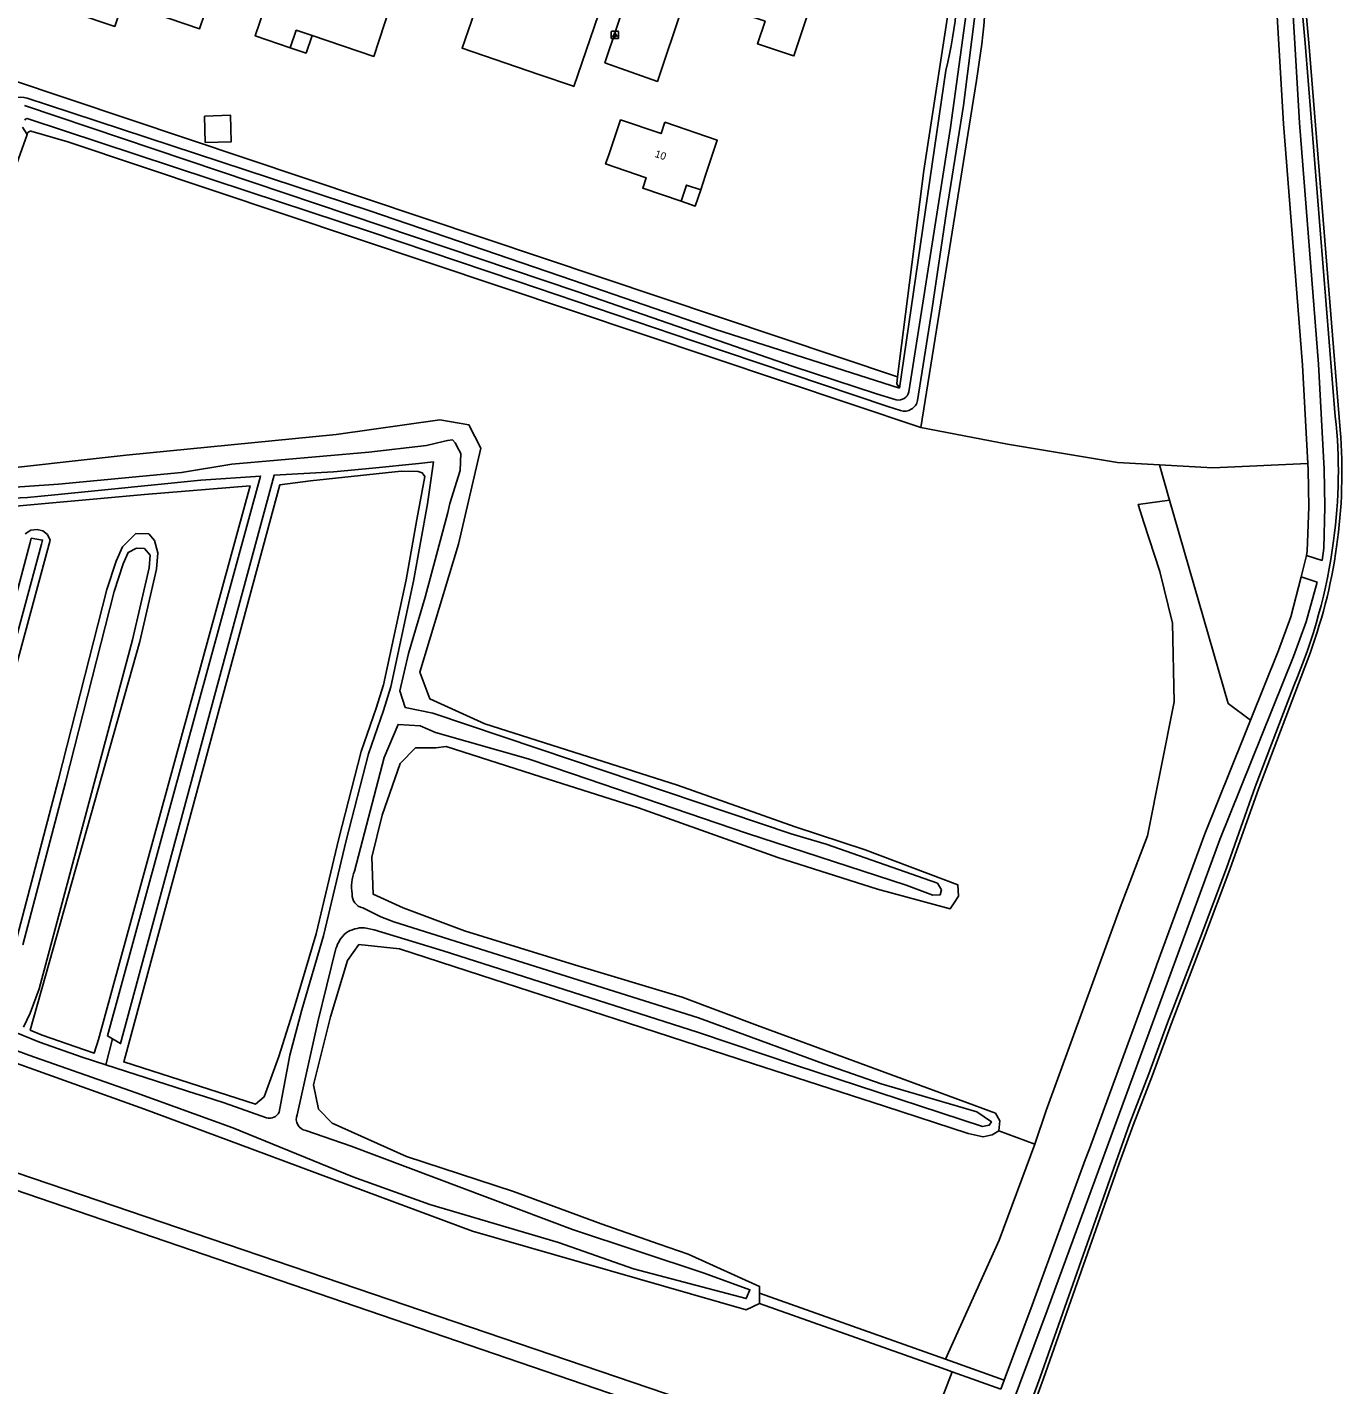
# Model space of a CAD drawing. Extents: x 163427 to 164190, y 380331 to 381641.
# Drawn here: x 163926.2 to 164104.2, y 380768 to 380951.9 of the extents above; entities that cross this region are included whole.
import ezdxf

# ---------------------------------------------------------------- set-up
doc = ezdxf.new("R2010")
doc.units = 0
for name, color, linetype in [('IMGEO_Berm_halfverhard', 7, 'Continuous'), ('IMGEO_Fietspad_gesloten', 7, 'Continuous'), ('IMGEO_Grasland_agrarisch', 7, 'Continuous'), ('IMGEO_Grasland_overig', 7, 'Continuous'), ('IMGEO_Greppel_droge_sloot', 7, 'Continuous'), ('IMGEO_Groenvoorziening', 7, 'Continuous'), ('IMGEO_Lichtpunt', 7, 'Continuous'), ('IMGEO_Loofbos', 7, 'Continuous'), ('IMGEO_Oever', 7, 'Continuous'), ('IMGEO_Pand', 7, 'Continuous'), ('IMGEO_Pand_nummerreeks', 7, 'Continuous'), ('IMGEO_Pand_overbouw', 7, 'Continuous'), ('IMGEO_Rijbaan_lokaal_open', 7, 'Continuous'), ('IMGEO_Waterloop', 7, 'Continuous')]:
    doc.layers.add(name, color=color, linetype=linetype)

msp = doc.modelspace()

# ---------------------------------------------------------------- linework, layer by layer
at = {"layer": 'IMGEO_Berm_halfverhard'}
for points in [[(164099.21, 380949.71), (164103.3, 380899.16)], [(164097.67, 380862.69), (164092.46, 380848.98), (164088.54, 380837.96), (164084.98, 380828.49), (164080.59, 380817.02), (164078.06, 380810.13), (164075.44, 380803.34), (164073.56, 380798.13), (164063.33, 380769.02), (164056.39, 380750), (164046.33, 380722.44)]]:
    msp.add_lwpolyline(points, dxfattribs=at)
for centre, radius, start, end in [((164253.43, 380965.71), 155.05, 174.1479, 185.9241), ((164035.13, 380891.65), 68.58, 352.1906, 6.284), ((164029.38, 380892.07), 74.33, 336.7236, 352.4765)]:
    msp.add_arc(centre, radius, start, end, dxfattribs=at)
at = {"layer": 'IMGEO_Fietspad_gesloten'}
for points in [[(164099.71, 380949.76), (164103.95, 380897.35)], [(164099.52, 380866.16), (164092.93, 380848.81), (164089.01, 380837.79), (164085.45, 380828.31), (164081.06, 380816.84), (164078.53, 380809.95), (164075.91, 380803.16), (164074.03, 380797.96), (164063.8, 380768.85), (164047.23, 380723.43)]]:
    msp.add_lwpolyline(points, dxfattribs=at)
for centre, radius, start, end in [((164253.31, 380965.71), 154.43, 174.1471, 185.9288), ((164032.59, 380891.58), 71.6, 339.2089, 4.6261)]:
    msp.add_arc(centre, radius, start, end, dxfattribs=at)
at = {"layer": 'IMGEO_Grasland_agrarisch'}
for points in [[(163926.15, 380937.37), (163908.96, 380889.16), (163908.48, 380887.73), (163888.24, 380827.51), (163886.61, 380822.68)], [(164047.15, 380897.67), (164000, 380913.46), (163931.66, 380936.34), (163926.81, 380937.77)], [(163918.83, 380891.63), (163939.55, 380893.9), (163968.01, 380896.7), (163982.03, 380898.72), (163985.97, 380898.01), (163987.58, 380894.88), (163984.55, 380881.87), (163979.34, 380864.53), (163980.68, 380860.9), (163988.14, 380857.54), (164014.23, 380849.21), (164030.15, 380843.58), (164039.64, 380840.45), (164052.19, 380835.72), (164052.24, 380834.97), (164052.29, 380834.17), (164051.68, 380833.28), (164051.12, 380832.46), (164041.32, 380835.13), (164027.79, 380839.41), (164008.92, 380846.15), (163995.7, 380850.37), (163982.89, 380854.46), (163981.48, 380854.27), (163978.74, 380854.27), (163976.66, 380852.15), (163974.22, 380845.17), (163972.81, 380839.45), (163973, 380834.47), (163977.05, 380832.62), (163985.36, 380829.48), (164000.25, 380824.89), (164014.83, 380820.52), (164025.03, 380816.67), (164048, 380808.22), (164057.27, 380804.78), (164057.85, 380803.74), (164057.74, 380802.42)], [(163976.81, 380891.75), (163964.5, 380890.44), (163960.38, 380889.92), (163939.49, 380812.57), (163939.23, 380811.73), (163957.06, 380806.03), (163958.23, 380807.01), (163960.23, 380812.47), (163962.32, 380819.06), (163965.28, 380829.07), (163968.36, 380841.99), (163971.36, 380853.79), (163973.43, 380859.65), (163974.39, 380862.81), (163977.46, 380877.05), (163978.91, 380885.19), (163980.01, 380891.04), (163979.65, 380891.54), (163979.08, 380891.69), (163976.81, 380891.75)], [(163924.59, 380827.81), (163930.35, 380849.84), (163936.95, 380875.72), (163938.2, 380879.58), (163939.07, 380881.49), (163940.87, 380883.32), (163942.62, 380883.26), (163943.41, 380882.38), (163943.85, 380880.71), (163943.68, 380878.48), (163941.42, 380868.66), (163926.58, 380816.02), (163928.2, 380815.37), (163933.92, 380813.37), (163935.23, 380812.94), (163935.82, 380814.76), (163956.34, 380889.76), (163942.03, 380888.6), (163920.6, 380886.64)], [(163925.89, 380883.28), (163926.65, 380883.74), (163927.5, 380883.86), (163928.28, 380883.66), (163928.89, 380883.17), (163929.29, 380882.42), (163920.17, 380848.79)], [(164057.74, 380802.42), (164056.85, 380801.88), (164055.6, 380801.58), (164053.6, 380802.04), (164042.25, 380805.73), (164024.39, 380811.53), (164007.59, 380816.99), (163987.56, 380823.5), (163976.57, 380827.07), (163971.08, 380827.62), (163969.51, 380825.46), (163967.24, 380817.85), (163964.92, 380808.65), (163965.59, 380805.36), (163967.47, 380803.43), (163977.52, 380798.92), (163992.01, 380794.17), (164003.86, 380789.81), (164011.72, 380787.06), (164015.65, 380785.68), (164025.34, 380781.33), (164025.34, 380780.41)], [(163896.44, 380824.69), (163897.18, 380821.94), (163912.01, 380816.1), (163942.06, 380805.33), (163956.62, 380799.91), (163972.01, 380794.19), (163986.44, 380788.83), (164023.5, 380778.15), (164025.34, 380779.03)], [(164062.63, 380800.58), (164057.74, 380802.42)]]:
    msp.add_lwpolyline(points, dxfattribs=at)
msp.add_arc((163926.64, 380937.3), 0.497, 70.5968, 172.2482, dxfattribs=at)
at = {"layer": 'IMGEO_Grasland_overig'}
for points in [[(164099.4, 380880.35), (164101.5, 380879.66), (164101.73, 380881.33), (164101.86, 380886.91), (164101.78, 380892.02), (164101.02, 380906.24), (164098.45, 380938.93), (164096.99, 380963.51), (164096.77, 380970.97), (164096.89, 380976.6), (164097.63, 380984.32), (164098.53, 380991.49), (164101.4, 381009.48)], [(164080.85, 380887.83), (164076.62, 380887.25), (164077.35, 380884.82), (164079.54, 380878.17), (164081.23, 380871.16), (164081.49, 380860.49), (164077.85, 380842.34), (164074.15, 380832.65), (164064.13, 380805.17), (164062.63, 380800.58)], [(164050.5, 380771.47), (164057.76, 380787.6), (164062.63, 380800.58)], [(164051.42, 380769.76), (164044.95, 380752.93), (164038.99, 380736.94), (164034.74, 380725.26), (164030.68, 380715.13), (164019.69, 380683.44), (164011.19, 380658.9)]]:
    msp.add_lwpolyline(points, dxfattribs=at)
at = {"layer": 'IMGEO_Greppel_droge_sloot'}
for points in [[(163919.25, 380889.24), (163930.38, 380890), (163947.03, 380891.56), (163953.88, 380892.68), (163972.42, 380894.31), (163980.24, 380895.23), (163982.49, 380895.76), (163983.07, 380895.89), (163983.76, 380895.99), (163984.11, 380895.59), (163984.6, 380894.66), (163984.87, 380894.14), (163984.78, 380891.85), (163983.38, 380887.38), (163983.12, 380886.15), (163980.05, 380874.67), (163977.78, 380867.06), (163976.64, 380861.99), (163977.35, 380859.75), (163981.07, 380858.97), (164000, 380852.6), (164029.61, 380842.62), (164034.34, 380841.21), (164049.41, 380835.96), (164049.96, 380835.05), (164049.8, 380834.39), (164048.78, 380834.34), (164045.2, 380835.66), (164023.57, 380842.72), (164000, 380850.75), (163994.01, 380852.79), (163981.47, 380856.34), (163979.36, 380857.25), (163976.37, 380857.45), (163974.51, 380852.99), (163970.48, 380837.59)], [(163960.26, 380804.91), (163961.74, 380812.63), (163963.33, 380818.78), (163966.29, 380828.8), (163969.37, 380841.74), (163972.36, 380853.48), (163974.42, 380859.32), (163975.41, 380862.55), (163978.48, 380876.85), (163980.35, 380887.31), (163981.16, 380893), (163979.19, 380892.81), (163972.92, 380892.18), (163967.63, 380891.66), (163959.59, 380891.19), (163938.81, 380814.23), (163937.73, 380814.86)], [(163937.73, 380814.86), (163937.01, 380815.26), (163957.76, 380891.08), (163949.68, 380890.53), (163936.67, 380889.24), (163929.9, 380888.56), (163926.2, 380888.19), (163916.17, 380887.72)], [(163923.95, 380872.19), (163926.56, 380882.1), (163926.7, 380882.66), (163928.23, 380882.41), (163928.08, 380881.85), (163919.19, 380849.06)], [(163925.58, 380827.58), (163931.34, 380849.59), (163937.93, 380875.44), (163939.15, 380879.21), (163939.85, 380880.75), (163940.94, 380881.32), (163942.03, 380881.26), (163942.8, 380880.36), (163942.67, 380878.64), (163940.43, 380868.91), (163927.76, 380821.62), (163926.54, 380818.36), (163925.65, 380816.44)], [(163971.61, 380832.61), (163974.04, 380831.38), (163975.79, 380830.72), (164000, 380823.08), (164017.04, 380817.7), (164034.03, 380811.47), (164041.79, 380808.78), (164054.74, 380804.97), (164056.72, 380803.6), (164056.44, 380803.17), (164055.52, 380802.98), (164030.19, 380811.28), (164017.05, 380815.72), (164000, 380821.18), (163982.49, 380826.79), (163973.12, 380829.65), (163971.82, 380829.92)], [(163967.97, 380827.09), (163965.5, 380817.16), (163962.7, 380804.58)], [(163963.87, 380802.44), (163970.01, 380800.33), (164000, 380789.05), (164017.84, 380783.11), (164024.02, 380780.88), (164023.52, 380779.68), (164008.26, 380783.72), (163998.12, 380787.3), (163980.67, 380792.44), (163970.26, 380796.17), (163954.02, 380802.82), (163940.93, 380807.53), (163926.38, 380812.63), (163897.85, 380823.28)], [(163924.62, 380815.71), (163927.84, 380814.41), (163933.6, 380812.4), (163936.81, 380811.36)], [(163936.81, 380811.36), (163949.01, 380807.42), (163950.04, 380807.09), (163952.84, 380806.18), (163958.58, 380804.16)], [(163889.56, 380808.66), (164019.08, 380764.63), (164018.6, 380762.23), (163888.44, 380806.74), (163889.56, 380808.66)]]:
    msp.add_lwpolyline(points, dxfattribs=at)
for centre, radius, start, end in [((163976.26, 380835.44), 6.17, 159.5621, 188.7155), ((163971.92, 380834.34), 1.76, 174.7542, 259.9264), ((163972.41, 380825.77), 4.63, 131.6687, 163.4928), ((163971.79, 380825.22), 4.7, 89.7274, 121.5468), ((163958.96, 380805.56), 1.45, 254.667, 333.3463), ((163964.17, 380803.99), 1.58, 158.462, 259.209)]:
    msp.add_arc(centre, radius, start, end, dxfattribs=at)
at = {"layer": 'IMGEO_Groenvoorziening'}
for points in [[(164050.86, 381010.83), (164050.91, 381000), (164051.08, 380964.76), (164051.15, 380955.68), (164047.57, 380932.48), (164044.03, 380904.55)], [(163923.76, 380944.86), (164044.03, 380904.55)], [(164044.3, 380902.98), (164050.57, 380946.04)], [(164044.3, 380902.98), (164019.43, 380910.96), (164000, 380917.62), (163972.54, 380927.02), (163928.92, 380941.39), (163926.16, 380942.27)], [(164044.03, 380904.55), (164043.9, 380903.56), (164044.3, 380902.98)]]:
    msp.add_lwpolyline(points, dxfattribs=at)
for centre, radius, start, end in [((163993.23, 380960.13), 59.04, 346.1919, 3.7043), ((163925.33, 380939.6), 2.79, 72.7947, 147.2786)]:
    msp.add_arc(centre, radius, start, end, dxfattribs=at)
at = {"layer": 'IMGEO_Lichtpunt'}
for p, q in [((164005.24, 380951.25), (164005.24, 380950.44)), ((164005.24, 380951.25), (164005.24, 380950.44)), ((164006.14, 380951.35), (164005.34, 380951.35)), ((164006.14, 380951.35), (164005.34, 380951.35)), ((164005.34, 380950.35), (164006.14, 380950.35)), ((164005.34, 380950.35), (164006.14, 380950.35)), ((164006.24, 380950.44), (164006.24, 380951.25)), ((164006.24, 380950.44), (164006.24, 380951.25))]:
    msp.add_line(p, q, dxfattribs=at)
for points in [[(164005.62, 380950.91), (164005.66, 380950.89), (164005.47, 380950.62), (164005.43, 380950.65), (164005.62, 380950.91)], [(164005.72, 380950.87), (164005.77, 380950.87), (164005.77, 380950.54), (164005.72, 380950.54), (164005.72, 380950.87)], [(164005.83, 380950.89), (164005.87, 380950.91), (164006.05, 380950.65), (164006.02, 380950.62), (164005.83, 380950.89)]]:
    msp.add_lwpolyline(points, dxfattribs=at)
msp.add_circle((164005.74, 380951.05), 0.0994, dxfattribs=at)
for centre, start, end in [((164005.34, 380951.25), 90, 180), ((164005.34, 380951.25), 90, 180), ((164005.34, 380950.44), 180, 270), ((164005.34, 380950.44), 180, 270), ((164006.14, 380951.25), 0, 90), ((164006.14, 380951.25), 0, 90), ((164006.14, 380950.44), 270, 0), ((164006.14, 380950.44), 270, 360)]:
    msp.add_arc(centre, 0.0946, start, end, dxfattribs=at)
at = {"layer": 'IMGEO_Loofbos'}
for points in [[(164099.57, 380892.78), (164098.86, 380906.1), (164096.28, 380938.78), (164094.82, 380963.42), (164094.6, 380970.96), (164094.73, 380976.73), (164095.48, 380984.56), (164096.38, 380991.81), (164097.73, 381000), (164099.5, 381009.52)], [(164047.15, 380897.67), (164054.69, 380944.68)], [(164079.47, 380892.61), (164073.79, 380892.94), (164058.92, 380895.42), (164047.15, 380897.67)], [(164099.57, 380892.78), (164086.69, 380892.19), (164079.47, 380892.61)], [(164079.47, 380892.61), (164080.85, 380887.83)], [(164099.4, 380880.35), (164099.48, 380880.93), (164099.69, 380886.92), (164099.61, 380891.95), (164099.57, 380892.78)], [(164080.85, 380887.83), (164088.81, 380860.3), (164091.81, 380858.02)], [(164098.66, 380877.44), (164099.4, 380880.35)], [(164040.28, 380713.82), (164064.26, 380778.05), (164087.66, 380841.86), (164097.62, 380866.66), (164099.34, 380871.36), (164100.82, 380876.72), (164098.66, 380877.44)], [(164091.81, 380858.02), (164095.59, 380867.44), (164097.27, 380872.02), (164098.66, 380877.44)], [(164058.44, 380768.64), (164062.23, 380778.8), (164069.44, 380798.48), (164069.99, 380799.97), (164078.76, 380823.9), (164079.15, 380824.95), (164085.63, 380842.64), (164090.91, 380855.77), (164091.81, 380858.02)], [(164025.34, 380780.41), (164050.5, 380771.47)], [(164025.34, 380780.41), (164025.34, 380779.03)], [(164025.34, 380779.03), (164050.07, 380770.24), (164051.42, 380769.76)], [(164058.44, 380768.64), (164050.5, 380771.47)], [(164051.42, 380769.76), (164057.99, 380767.43)], [(164057.99, 380767.43), (164058.44, 380768.64)]]:
    msp.add_lwpolyline(points, dxfattribs=at)
msp.add_arc((163964.83, 380960.49), 91.24, 350.0199, 2.512, dxfattribs=at)
at = {"layer": 'IMGEO_Oever'}
for points in [[(163926.15, 380937.37), (163925.5, 380938.35)], [(163937.73, 380814.86), (163936.81, 380811.36)]]:
    msp.add_lwpolyline(points, dxfattribs=at)
at = {"layer": 'IMGEO_Pand'}
for points in [[(164021.9, 380958.82), (164022.02, 380959.17), (164023.41, 380958.71), (164025.52, 380964.9), (164026.36, 380967.39), (164031.56, 380965.66), (164032.58, 380968.69), (164037.31, 380967.09), (164038.61, 380966.65), (164035.84, 380958.71), (164033.76, 380959.4), (164029.98, 380947.99), (164029.78, 380948.05), (164025.04, 380949.64), (164026.07, 380952.68), (164020.47, 380954.57), (164021.9, 380958.82)], [(163951.74, 380958.41), (163950.17, 380953.66), (163949.51, 380951.68), (163943.25, 380953.8), (163944.06, 380956.2), (163942.09, 380956.87), (163941.98, 380956.55), (163939.79, 380957.29), (163938.01, 380952), (163926.74, 380955.8), (163927.02, 380956.62), (163928.58, 380961.37), (163930, 380960.94), (163930.72, 380963.09), (163931.86, 380962.74), (163933.6, 380963.61), (163933.99, 380964.73), (163943.6, 380961.47), (163943.39, 380960.88), (163945.41, 380960.2), (163945.52, 380960.52), (163951.74, 380958.41)], [(163970.25, 380959.31), (163971.42, 380958.91), (163971.36, 380958.72), (163976.13, 380957.09), (163974.54, 380952.33), (163973.08, 380947.93), (163964.75, 380950.75), (163962.58, 380951.48), (163961.77, 380949.11), (163957.05, 380950.71), (163958.26, 380954.29), (163959.86, 380959.03), (163963.93, 380957.63), (163964.71, 380959.93), (163968.44, 380958.64), (163969.85, 380958.15), (163970.25, 380959.31)], [(163988.27, 380958.49), (163991.77, 380957.32), (163992.2, 380958.44), (163995.12, 380957.43), (163994.75, 380956.29), (164000, 380954.49), (164003.06, 380953.45), (164003.68, 380955.33), (164004.05, 380955.19), (164000.18, 380943.87), (164000, 380943.93), (163995.45, 380945.48), (163985.05, 380949.03), (163986.67, 380953.76), (163988.27, 380958.49)], [(163950.16, 380939.85), (163953.69, 380939.96), (163953.8, 380936.38), (163950.27, 380936.27), (163950.16, 380939.85)], [(164012.51, 380939), (164019.61, 380936.58), (164018.02, 380931.84), (164017.36, 380929.85), (164015.43, 380930.49), (164014.71, 380928.31), (164009.51, 380930.08), (164009.99, 380931.5), (164004.49, 380933.36), (164004.9, 380934.59), (164006.51, 380939.33), (164011.99, 380937.48), (164012.51, 380939)]]:
    msp.add_lwpolyline(points, dxfattribs=at)
at = {"layer": 'IMGEO_Pand_overbouw'}
for points in [[(163964.75, 380950.75), (163962.58, 380951.48), (163961.77, 380949.11), (163963.93, 380948.37)], [(164017.36, 380929.85), (164015.43, 380930.49), (164014.71, 380928.31), (164016.63, 380927.66)]]:
    msp.add_lwpolyline(points, close=True, dxfattribs=at)
at = {"layer": 'IMGEO_Rijbaan_lokaal_open'}
msp.add_lwpolyline([(164017.4, 380976.3), (164021.66, 380974.92), (164011.51, 380944.55), (164004.38, 380947.06), (164007.58, 380956.64)], dxfattribs=at)
at = {"layer": 'IMGEO_Waterloop'}
for points in [[(164045.54, 380902.48), (164051.19, 380938.3), (164053.49, 380955.05), (164053.57, 380958.09), (164053.49, 380977.15), (164053.39, 381009.86)], [(164054.53, 381009.84), (164054.59, 381000.89), (164054.57, 380986.96), (164054.82, 380970.78), (164054.7, 380955.71), (164054.61, 380954.52), (164052.93, 380941.3), (164050.63, 380926.94), (164048.7, 380913.84), (164046.71, 380901.34)], [(163925.79, 380941.3), (164000.57, 380916.1), (164029.89, 380905.94), (164041.16, 380902.24), (164043.85, 380901.4)], [(164044.42, 380899.98), (164042.68, 380900.5), (164016.42, 380909.35), (163992.46, 380917.5), (163972.66, 380924.15), (163956.07, 380929.65), (163940.9, 380934.64), (163926.31, 380939.48)]]:
    msp.add_lwpolyline(points, dxfattribs=at)
for centre, radius, start, end in [((163926.16, 380939.21), 0.311, 61.401, 166.759), ((164044.13, 380902.83), 1.45, 258.9564, 345.8982), ((164044.98, 380901.64), 1.76, 251.6182, 349.9619)]:
    msp.add_arc(centre, radius, start, end, dxfattribs=at)

# ---------------------------------------------------------------- texts
at = {"layer": 'IMGEO_Pand_nummerreeks'}
msp.add_text('10', height=1, rotation=341.4132, dxfattribs=at).set_placement((164011.07, 380934.33))

doc.saveas('drawing.dxf')
